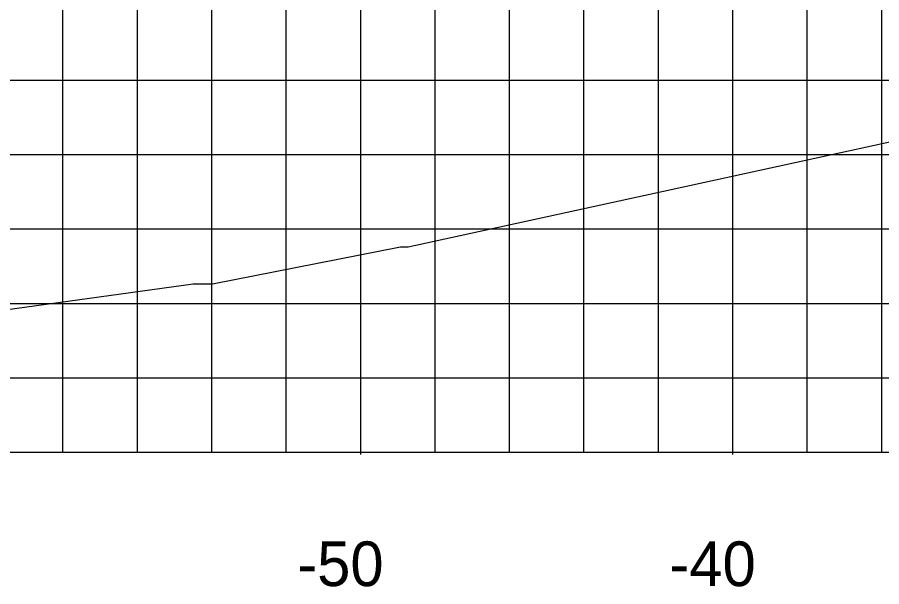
# Model space of a CAD drawing. Extents: x 2193008 to 2198143, y 1236112 to 1237864.
# Drawn here: x 2196685.48 to 2196708.71, y 1237149.43 to 1237164.74 of the extents above; entities that cross this region are included whole.
import ezdxf

# ---------------------------------------------------------------- set-up
doc = ezdxf.new("R2010")
doc.units = 0
for name, color, linetype in [('60', 7, 'Continuous'), ('LIMT-CSLINE', 7, 'Continuous'), ('M-ROADS', 7, 'Continuous')]:
    doc.layers.add(name, color=color, linetype=linetype)

msp = doc.modelspace()

# ---------------------------------------------------------------- linework, layer by layer
at = {"layer": '60'}
for p, q in [((2196614.707, 1237153.046), (2196874.707, 1237153.046)), ((2196694.707, 1237152.986), (2196694.707, 1237153.046)), ((2196704.707, 1237152.986), (2196704.707, 1237153.046))]:
    msp.add_line(p, q, dxfattribs=at)
at = {"layer": 'M-ROADS'}
for p, q in [((2196686.707, 1237153.046), (2196686.707, 1237223.046)), ((2196688.707, 1237153.046), (2196688.707, 1237223.046)), ((2196690.707, 1237153.046), (2196690.707, 1237223.046)), ((2196692.707, 1237153.046), (2196692.707, 1237223.046)), ((2196694.707, 1237153.046), (2196694.707, 1237223.046)), ((2196696.707, 1237153.046), (2196696.707, 1237223.046)), ((2196698.707, 1237153.046), (2196698.707, 1237223.046)), ((2196700.707, 1237153.046), (2196700.707, 1237223.046)), ((2196702.707, 1237153.046), (2196702.707, 1237223.046)), ((2196704.707, 1237153.046), (2196704.707, 1237223.046)), ((2196706.707, 1237153.046), (2196706.707, 1237223.046)), ((2196708.707, 1237153.046), (2196708.707, 1237223.046)), ((2196614.707, 1237163.046), (2196874.707, 1237163.046)), ((2196614.707, 1237161.046), (2196874.707, 1237161.046)), ((2196614.707, 1237159.046), (2196874.707, 1237159.046)), ((2196614.707, 1237157.046), (2196874.707, 1237157.046)), ((2196614.707, 1237155.046), (2196874.707, 1237155.046)), ((2196614.707, 1237153.046), (2196874.707, 1237153.046))]:
    msp.add_line(p, q, dxfattribs=at)
msp.add_lwpolyline([(2196679.247, 1237156.057), (2196690.208, 1237157.568), (2196690.467, 1237157.569), (2196690.722, 1237157.571), (2196695.78, 1237158.565), (2196695.982, 1237158.562), (2196712.09, 1237162.082), (2196712.683, 1237162.229), (2196712.802, 1237162.255), (2196713.157, 1237162.246), (2196713.247, 1237162.246), (2196713.26, 1237162.246), (2196713.649, 1237162.315), (2196727.985, 1237165.606), (2196737.149, 1237167.708), (2196737.413, 1237167.756), (2196737.58, 1237167.756), (2196737.779, 1237167.756), (2196737.918, 1237167.756), (2196739.125, 1237168.012), (2196757.096, 1237171.332)], dxfattribs=at)

# ---------------------------------------------------------------- texts
at = {"layer": 'LIMT-CSLINE'}
for s, p in [('-50', (2196693.003, 1237149.446)), ('-40', (2196703.003, 1237149.446))]:
    msp.add_text(s, height=1.2, dxfattribs=at).set_placement(p)

doc.saveas('drawing.dxf')
